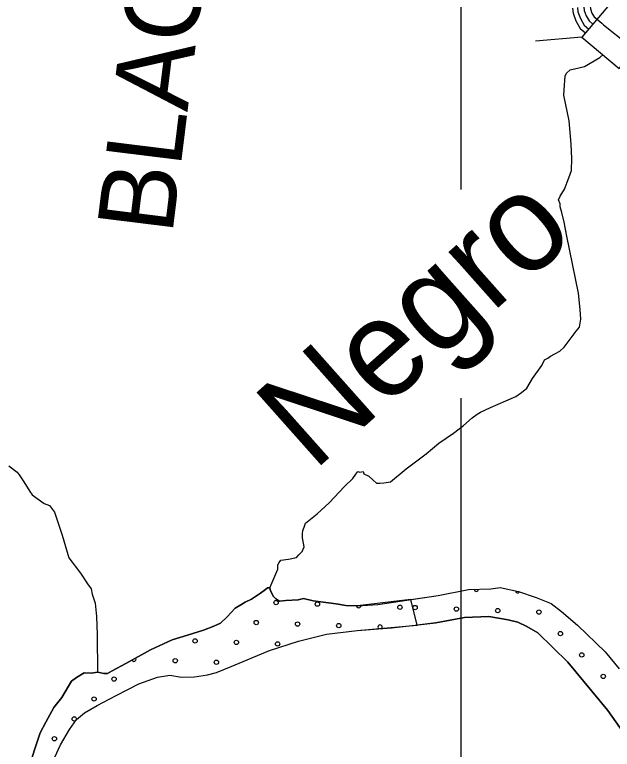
# Model space of a CAD drawing. Extents: x 1551132 to 1791609, y 378168 to 563823.
# Drawn here: x 1686327 to 1689245, y 452475 to 456061 of the extents above; entities that cross this region are included whole.
import ezdxf

# ---------------------------------------------------------------- set-up
doc = ezdxf.new("R2010")
doc.units = 0
for name, color, linetype in [('DESIGN - DRAINAGE - Bridges and Cross Drains Size Text', 7, 'Continuous'), ('DESIGN - ROW - Right-of-Way and Easement Labels', 7, 'Continuous'), ('DESIGN - ROW - Right-of-Way Linework', 7, 'Continuous'), ('DESIGN - SCRATCH - User 1', 7, 'Continuous'), ('DESIGN - TRAFFIC CONTROL PERMANENT - Pavement Marking Text', 7, 'Continuous'), ('DESIGN - TRANSPORTATION - Edge of Traveled Way', 7, 'Continuous'), ('DESIGN - TRANSPORTATION - Text', 7, 'Continuous'), ('SURVEY - CONTOURS - Index with Text', 7, 'Continuous'), ('SURVEY - DRAINAGE - Storm Sewer', 7, 'Continuous')]:
    doc.layers.add(name, color=color, linetype=linetype)

msp = doc.modelspace()

# ---------------------------------------------------------------- linework, layer by layer
at = {"layer": 'DESIGN - ROW - Right-of-Way Linework'}
for points in [[(1688506.513, 456300.174), (1688506.513, 455207.337)], [(1688506.512, 454189.169), (1688506.51, 449376.61)]]:
    msp.add_lwpolyline(points, dxfattribs=at)
at = {"layer": 'DESIGN - SCRATCH - User 1'}
for points in [[(1688261.684, 453206.451), (1688000.865, 453175.634), (1687944.867, 453176.367), (1687896.968, 453185.009), (1687785.137, 453200.501), (1687737.255, 453211.143), (1687711.18, 453205.476), (1687651.132, 453202.259), (1687621.083, 453198.651), (1687603.208, 453208.901), (1687591.35, 453221.077), (1687575.692, 453249.319), (1687573.867, 453263.369), (1687561.867, 453263.519), (1687551.768, 453255.644), (1687527.543, 453237.935), (1687483.177, 453208.476), (1687452.978, 453192.851), (1687430.829, 453181.117), (1687404.613, 453163.442), (1687364.097, 453121.907), (1687331.698, 453090.29), (1687299.532, 453076.689), (1687249.283, 453057.322), (1687170.96, 453032.305), (1687096.661, 453009.246), (1687054.421, 452989.779), (1686990.047, 452960.578), (1686869.208, 452894.059), (1686802.768, 452858.883), (1686780.594, 452845.15), (1686762.594, 452845.391), (1686732.67, 452851.791), (1686700.596, 452846.2), (1686666.613, 452848.65), (1686628.322, 452825.124), (1686604.098, 452807.415), (1686589.807, 452783.565), (1686557.116, 452727.913), (1686518.5, 452678.345), (1686479.617, 452606.752), (1686450.976, 452555.05), (1686430.194, 452491.224), (1686411.452, 452431.38)], [(1688261.684, 453206.451), (1688395.564, 453226.535), (1688543.936, 453254.628), (1688652.017, 453259.22), (1688698.091, 453264.62), (1688787.872, 453245.419), (1688873.528, 453216.252), (1688947.185, 453187.243), (1688996.717, 453148.534), (1689075.915, 453081.399), (1689210.345, 452951.445), (1689279.335, 452868.41)], [(1686422.827, 452216.916), (1686550.291, 452497.657), (1686595.198, 452571.176), (1686629.814, 452620.802), (1686668.213, 452652.345), (1686730.678, 452689.579), (1686823.293, 452738.439), (1686934.007, 452795.065), (1687024.43, 452827.933), (1687084.553, 452837.158), (1687142.427, 452826.383), (1687204.484, 452829.566), (1687268.607, 452838.741), (1687312.756, 452850.183), (1687385.121, 452879.276), (1687572.109, 452956.936), (1687712.705, 453003.163), (1687849.144, 453037.422), (1687999.399, 453055.481), (1688292.225, 453081.807), (1688261.684, 453206.451)], [(1689399.815, 452416.165), (1689222.828, 452664.854), (1689027.674, 452899.76), (1688881.42, 453043.889), (1688827.779, 453074.64), (1688784.03, 453095.249), (1688736.173, 453107.891), (1688642.342, 453123.141), (1688524.27, 453118.683), (1688383.923, 453092.49), (1688292.225, 453081.807), (1688261.684, 453206.451)]]:
    msp.add_lwpolyline(points, dxfattribs=at)
at = {"layer": 'DESIGN - TRAFFIC CONTROL PERMANENT - Pavement Marking Text'}
for centre in [(1687603.785, 453191.055), (1687603.785, 453191.055), (1687805.395, 453183.588), (1687805.395, 453183.588), (1688208.615, 453168.654), (1688208.615, 453168.654), (1688282.584, 453167.15), (1688282.584, 453167.15), (1688484.194, 453159.683), (1688484.194, 453159.683), (1688685.805, 453152.216), (1688685.805, 453152.216), (1688887.415, 453144.749), (1688887.415, 453144.749), (1687506.713, 453093.984), (1687506.713, 453093.984), (1687708.323, 453086.517), (1687708.323, 453086.517), (1687909.934, 453079.05), (1687909.934, 453079.05), (1688991.954, 453040.21), (1688991.954, 453040.21), (1687208.031, 453004.379), (1687208.031, 453004.379), (1687409.641, 452996.912), (1687409.641, 452996.912), (1687611.252, 452989.445), (1687611.252, 452989.445), (1689096.492, 452935.671), (1689096.492, 452935.671), (1687110.959, 452907.308), (1687110.959, 452907.308), (1687312.57, 452899.841), (1687312.57, 452899.841), (1689201.031, 452831.133), (1689201.031, 452831.133), (1686812.278, 452817.703), (1686812.278, 452817.703), (1686715.206, 452720.631), (1686715.206, 452720.631), (1686618.134, 452623.56), (1686618.134, 452623.56), (1686521.063, 452526.488), (1686521.063, 452526.488)]:
    msp.add_circle(centre, 10.56, dxfattribs=at)
for centre, start, end in [((1688581.266, 453256.754), 185.363135, 359.502551), ((1688782.876, 453249.287), 182.95565, 329.993224), ((1688007.005, 453176.121), 182.331627, 8.021742), ((1688111.544, 453071.583), 330.544512, 219.730016), ((1686909.349, 452914.775), 202.252907, 35.410572), ((1686610.667, 452825.17), 298.138641, 314.198839)]:
    msp.add_arc(centre, 10.56, start, end, dxfattribs=at)
at = {"layer": 'DESIGN - TRANSPORTATION - Edge of Traveled Way'}
for points in [[(1686411.452, 452431.38), (1686430.194, 452491.224), (1686450.976, 452555.05), (1686479.617, 452606.752), (1686518.5, 452678.345), (1686557.116, 452727.913), (1686589.807, 452783.565), (1686604.098, 452807.415), (1686628.322, 452825.124), (1686666.613, 452848.65), (1686700.596, 452846.2), (1686732.67, 452851.791), (1686762.594, 452845.391), (1686780.594, 452845.15), (1686802.768, 452858.883), (1686869.208, 452894.059), (1686990.047, 452960.578), (1687054.421, 452989.779), (1687096.661, 453009.246), (1687170.96, 453032.305), (1687249.283, 453057.322), (1687299.532, 453076.689), (1687331.698, 453090.29), (1687364.097, 453121.907), (1687404.613, 453163.442), (1687430.829, 453181.117), (1687452.978, 453192.851), (1687483.177, 453208.476), (1687527.543, 453237.935), (1687551.768, 453255.644), (1687561.867, 453263.519), (1687573.867, 453263.369), (1687575.692, 453249.319), (1687591.35, 453221.077), (1687603.208, 453208.901), (1687621.083, 453198.651), (1687651.132, 453202.259), (1687711.18, 453205.476), (1687737.255, 453211.143), (1687785.137, 453200.501), (1687896.968, 453185.009), (1687944.867, 453176.367), (1688000.865, 453175.634), (1688100.971, 453182.334), (1688395.564, 453226.535), (1688543.936, 453254.628), (1688652.017, 453259.22), (1688698.091, 453264.62), (1688787.872, 453245.419), (1688873.528, 453216.252), (1688947.185, 453187.243), (1688996.717, 453148.534), (1689075.915, 453081.399), (1689210.345, 452951.445), (1689279.335, 452868.41)], [(1686422.827, 452216.916), (1686550.291, 452497.657), (1686595.198, 452571.176), (1686629.814, 452620.802), (1686668.213, 452652.345), (1686730.678, 452689.579), (1686823.293, 452738.439), (1686934.007, 452795.065), (1687024.43, 452827.933), (1687084.553, 452837.158), (1687142.427, 452826.383), (1687204.484, 452829.566), (1687268.607, 452838.741), (1687312.756, 452850.183), (1687385.121, 452879.276), (1687572.109, 452956.936), (1687712.705, 453003.163), (1687849.144, 453037.422), (1687999.399, 453055.481), (1688167.57, 453067.289), (1688383.923, 453092.49), (1688524.27, 453118.683), (1688642.342, 453123.141), (1688736.173, 453107.891), (1688784.03, 453095.249), (1688827.779, 453074.64), (1688881.42, 453043.889), (1689027.674, 452899.76), (1689222.828, 452664.854), (1689399.815, 452416.165)]]:
    msp.add_lwpolyline(points, dxfattribs=at)
at = {"layer": 'DESIGN - TRANSPORTATION - Text'}
for points in [[(1687573.867, 453263.369), (1687612.524, 453353.738), (1687612.716, 453375.772), (1687618.816, 453387.731), (1687626.908, 453397.664), (1687664.973, 453403.315), (1687703.064, 453410.957), (1687715.189, 453424.865), (1687731.33, 453440.732), (1687741.53, 453462.666), (1687731.905, 453506.826), (1687732.072, 453526.851), (1687734.213, 453542.86), (1687740.355, 453558.819), (1687746.53, 453578.794), (1687804.953, 453624.304), (1687863.444, 453677.822), (1687938.167, 453757.224), (1687978.533, 453796.9), (1687992.724, 453818.792), (1688002.832, 453830.718), (1688012.824, 453828.618), (1688028.848, 453830.468), (1688032.757, 453820.417), (1688056.664, 453808.167), (1688076.522, 453789.95), (1688094.388, 453773.758), (1688110.396, 453773.6), (1688130.421, 453775.416), (1688162.487, 453781.116), (1688239.077, 453844.476), (1688335.758, 453917.662), (1688398.231, 453969.138), (1688470.696, 454018.523), (1688519.045, 454056.115), (1688561.394, 454093.766), (1688585.56, 454111.559), (1688601.652, 454121.417), (1688649.859, 454142.993), (1688726.19, 454176.31), (1688774.398, 454197.878), (1688802.58, 454217.645), (1688828.771, 454237.42), (1688855.196, 454285.238), (1688901.761, 454348.89), (1688914.011, 454376.816), (1688930.086, 454384.666), (1688944.177, 454394.549), (1688964.293, 454406.375), (1688988.409, 454418.158), (1689010.592, 454437.976), (1689069.291, 454515.536), (1689085.465, 454535.412), (1689091.815, 454575.404), (1689088.207, 454621.514), (1689080.899, 454701.699), (1689023.267, 454980.665), (1689009.851, 455048.892), (1688998.234, 455095.076), (1688990.476, 455123.193), (1688990.601, 455137.211), (1688982.768, 455157.319), (1688990.926, 455175.262), (1689011.226, 455209.121), (1689033.717, 455264.989), (1689046.033, 455300.923), (1689048.533, 455358.983), (1689045.142, 455429.126), (1689034.117, 455543.396), (1689009.176, 455667.824), (1689011.609, 455717.876), (1689013.793, 455739.885), (1689015.984, 455761.893), (1689022.109, 455775.861), (1689040.259, 455791.711), (1689060.317, 455797.528), (1689110.44, 455809.061), (1689184.855, 455852.413), (1689200.122, 455866.963)], [(1686298.181, 453859.059), (1686339.946, 453828.617), (1686349.829, 453814.5), (1686371.546, 453780.241), (1686401.161, 453733.889), (1686413.028, 453717.756), (1686470.693, 453675.138), (1686496.618, 453664.879), (1686506.517, 453652.762), (1686522.35, 453632.578), (1686559.399, 453520.059), (1686592.465, 453409.581), (1686647.855, 453334.937), (1686683.421, 453282.519), (1686701.221, 453258.31), (1686705.004, 453232.243), (1686720.629, 453188.025), (1686726.079, 453123.874), (1686729.32, 453035.713), (1686730.72, 452965.594), (1686732.303, 452917.51), (1686731.187, 452851.533)]]:
    msp.add_lwpolyline(points, dxfattribs=at)
at = {"layer": 'SURVEY - CONTOURS - Index with Text'}
for points in [[(1689106.241, 456099.961), (1689108.216, 456082.035), (1689117.832, 456055.351), (1689132.39, 456030.584), (1689150.948, 456015.033)], [(1689137.057, 456103.344), (1689138.623, 456089.085), (1689146.015, 456068.577), (1689156.398, 456050.909), (1689170.873, 456038.784)], [(1689050.859, 456093.869), (1689053.55, 456069.377), (1689067.175, 456031.584), (1689089.233, 455994.058), (1689115.14, 455972.349)], [(1689075.433, 456096.569), (1689077.8, 456074.993), (1689089.641, 456042.134), (1689108.374, 456010.258), (1689131.023, 455991.283)], [(1689146.015, 456068.577), (1689156.398, 456050.909), (1689194.247, 456019.2)], [(1689194.247, 456019.2), (1689202.172, 456012.558), (1689321.627, 455917.639)]]:
    msp.add_lwpolyline(points, dxfattribs=at)
at = {"layer": 'SURVEY - DRAINAGE - Storm Sewer'}
msp.add_line((1689097.254, 455951.028), (1688870.995, 455931.222), dxfattribs=at)
msp.add_lwpolyline([(1689279.266, 455798.316), (1689431.987, 455980.353), (1689249.974, 456133.065), (1689097.254, 455951.028)], close=True, dxfattribs=at)

# ---------------------------------------------------------------- texts
at = {"layer": 'DESIGN - DRAINAGE - Bridges and Cross Drains Size Text'}
msp.add_text('Negro', height=474.9995, rotation=41.639153, dxfattribs=at).set_placement((1687784.662, 453827.376))
at = {"layer": 'DESIGN - ROW - Right-of-Way and Easement Labels'}
msp.add_text('BLACKBERRY', height=370.0094, rotation=82.951142, dxfattribs=at).set_placement((1687096.321, 454983.397))

doc.saveas('drawing.dxf')
